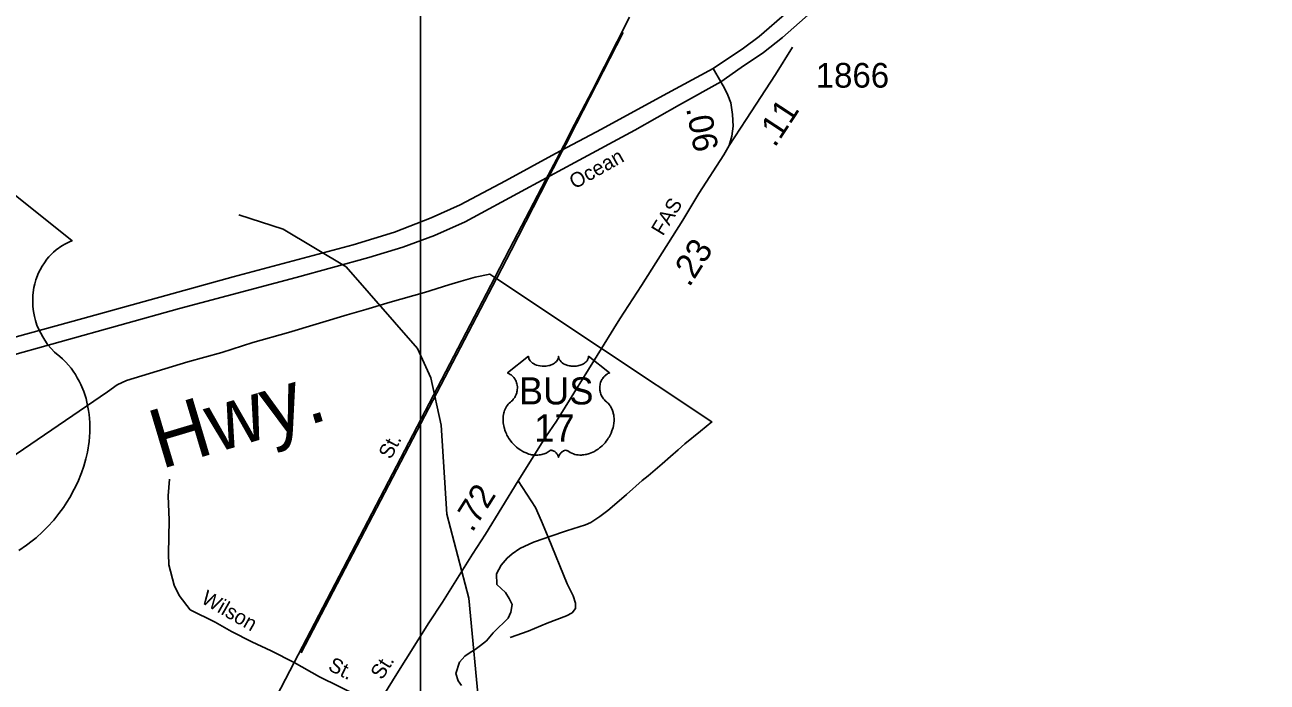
# Model space of a CAD drawing. Extents: x 2104537 to 2336408, y 34176 to 229611.
# Drawn here: x 2257065 to 2263356, y 118219 to 121549 of the extents above; entities that cross this region are included whole.
import ezdxf

# ---------------------------------------------------------------- set-up
doc = ezdxf.new("R2010")
doc.units = 0
for name, color, linetype in [('Exist Boundary Political City Limit New', 7, 'Continuous'), ('Exist Hydrographic Creek Single Shore', 7, 'Continuous'), ('Exist Road Non-System Type 51', 7, 'Continuous'), ('Exist Road Non-System Type 51 Label', 7, 'Continuous'), ('Exist Road Primary US Attributed', 7, 'Continuous'), ('Exist Road Primary US Divided Attributed', 7, 'Continuous'), ('Exist Road Primary US Label', 7, 'Continuous'), ('Exist Road Primary US Mileage Hundredths English Label', 7, 'Continuous'), ('Exist Road Primary US Shield CELL', 7, 'Continuous'), ('Exist Road Primary US Shield Number Label', 7, 'Continuous'), ('Exist Road Secondary Mileage Hundredths English Label', 7, 'Continuous'), ('Exist Road Secondary Type 51 Attributed', 7, 'Continuous'), ('Exist Road Secondary Type 51 Number Label', 7, 'Continuous'), ('Exist Utilities Electrical Transmission Line', 7, 'Continuous'), ('Map Preparation Boundary City Limit Buffer Line', 7, 'Continuous'), ('Map Preparation Inset Cut Line', 7, 'Continuous')]:
    doc.layers.add(name, color=color, linetype=linetype)

msp = doc.modelspace()

# ---------------------------------------------------------------- linework, layer by layer
at = {"layer": 'Exist Boundary Political City Limit New'}
msp.add_lwpolyline([(2259275.5, 118201.6), (2259259.2, 118225.5), (2259247.2, 118264), (2259265.2, 118319.8), (2259292.8, 118351.7), (2259320, 118370.1), (2259345.5, 118384.2), (2259371.5, 118404.5), (2259403.2, 118428.9), (2259436.8, 118469.2), (2259462.5, 118495.3), (2259490.2, 118521.6), (2259512, 118543.8), (2259526.2, 118573.3), (2259532.2, 118612.7), (2259517, 118643.9), (2259498.8, 118673.8), (2259455.2, 118713.4), (2259454, 118768.4), (2259477.5, 118811.6), (2259507.2, 118847.8), (2259533, 118870.1), (2259570.8, 118896.4), (2259640.2, 118929), (2259694, 118947.6), (2259723.2, 118957), (2259807.8, 118985.7), (2259903.5, 119015.5), (2259931.2, 119027.8), (2259977.2, 119058.1), (2260016.5, 119088.7), (2260075, 119137.2), (2260111.8, 119169.7), (2260191, 119240.3), (2260220.8, 119264.6), (2260292.2, 119325.4), (2260333.8, 119361.8), (2260373.2, 119396.2), (2260407, 119426.3), (2260486.2, 119491.2), (2260544, 119537.7), (2259985.5, 119909.5), (2259449.5, 120266.5), (2259419.2, 120286.7), (2259345.5, 120270.1), (2259273.8, 120251.3), (2259212, 120232.7), (2259088.5, 120193.5), (2258914.8, 120143.9), (2258791.2, 120106.7), (2258697.5, 120079.9), (2258400.5, 119991), (2258219, 119939.1), (2258061.8, 119889.6), (2257890.2, 119842.1), (2257579.5, 119747.1), (2257531.5, 119724.7), (2257484, 119690.2), (2256417.5, 118963.9)], dxfattribs=at)
at = {"layer": 'Exist Hydrographic Creek Single Shore'}
msp.add_lwpolyline([(2259368.2, 118053.8), (2259313.3, 118645.4), (2259201.3, 119070.6), (2259173.2, 119520.6), (2259121.3, 119761.1), (2259053.3, 119910), (2258691.3, 120323.7), (2258373.3, 120513.6), (2258148.2, 120586.8)], dxfattribs=at)
at = {"layer": 'Exist Road Non-System Type 51'}
for p, q in [((2259793.6, 120938.3), (2259848.8, 121044.4)), ((2259775.2, 120903.1), (2259793.6, 120938.3)), ((2259701.7, 120762), (2259756.8, 120867.8)), ((2259756.8, 120867.8), (2259775.2, 120903.1)), ((2259519.7, 120412.8), (2259701.7, 120762)), ((2259445.1, 120269.4), (2259519.7, 120412.8)), ((2258429, 118319.1), (2259445.1, 120269.4))]:
    msp.add_line(p, q, dxfattribs=at)
for points in [[(2259848.8, 121044.4), (2259937.5, 121214.6), (2260127.1, 121588.6)], [(2258429, 118319.1), (2258312.3, 118378), (2258214, 118423.1), (2258111.4, 118476), (2258029.2, 118523.2), (2257902.6, 118586.1), (2257845.8, 118657.5), (2257821.4, 118711.2), (2257794.4, 118813.1), (2257791.9, 118869), (2257796.1, 119039.1), (2257790.9, 119162.9), (2257798.2, 119247)], [(2259714.5, 118954.2), (2259681.8, 119034.6), (2259650.7, 119104.4), (2259563.7, 119239.9)], [(2259523.4, 118445.6), (2259613, 118478), (2259710.6, 118518.9), (2259808.3, 118555.8), (2259836.2, 118570.1), (2259852.8, 118592.6), (2259853.7, 118620.1), (2259841.2, 118656), (2259810.8, 118717.8), (2259714.5, 118954.2)], [(2258002.9, 117495.3), (2258094.9, 117694.1), (2258317, 118104.1), (2258429, 118319.1)], [(2258853, 118101.2), (2258557.6, 118246.4), (2258429, 118319.1)]]:
    msp.add_lwpolyline(points, dxfattribs=at)
at = {"layer": 'Exist Road Primary US Attributed'}
for points in [[(2260589, 121259.7), (2260551.4, 121327.5)], [(2260631.2, 120938.2), (2260646, 120985.9), (2260652.6, 121035.3), (2260649.3, 121094.6), (2260639.4, 121153.8), (2260624.6, 121193.3), (2260607.6, 121227.9), (2260589, 121259.7)], [(2258855.3, 118110.5), (2258939.4, 118248.1), (2259110.8, 118519.5), (2259179.9, 118624.2), (2259331.3, 118867.6), (2259398.5, 118968.3), (2259563.7, 119239.9), (2259701.6, 119461), (2259756.8, 119541.5), (2259985.6, 119909.5), (2260047.3, 120010.6), (2260077.8, 120060.6), (2260188, 120229.5), (2260396.8, 120559.4), (2260477.6, 120694.2), (2260604.5, 120891.4), (2260631.2, 120938.2)]]:
    msp.add_lwpolyline(points, dxfattribs=at)
at = {"layer": 'Exist Road Primary US Divided Attributed'}
for points in [[(2263274.8, 125136), (2262965, 124640.9), (2262668.9, 124171.8), (2262491.2, 123895.3), (2262212.3, 123431.1), (2261987.7, 123083), (2261770.6, 122732.4), (2261625, 122500.3), (2261504, 122305.2), (2261395.4, 122144.7), (2261277, 121981.8), (2261168.4, 121855.8), (2261042.5, 121722.5), (2260924.1, 121611.4), (2260783.4, 121490.4), (2260704.4, 121431.2), (2260551.4, 121327.5)], [(2260589, 121259.7), (2260692.1, 121332.4), (2260805.6, 121408.9), (2260901.9, 121485.5), (2261045, 121611.4), (2261207.9, 121774.4), (2261346.1, 121929.9), (2261476.9, 122110.2), (2261669.4, 122418.8), (2261785.4, 122599), (2261876.7, 122739.8), (2262034.6, 123001.5), (2262276.5, 123381.7), (2262636.8, 123959.5), (2262888.5, 124359.5), (2263182.2, 124840.9), (2263356, 125100.4)], [(2260551.4, 121327.5), (2260296.8, 121190.4), (2259985.8, 121020.1), (2259751.4, 120896.6), (2259499.7, 120758.4), (2259270.1, 120637.4), (2259122.1, 120570.7), (2258937, 120499.1), (2258727.2, 120434.9), (2258120.1, 120272), (2257358.7, 120062.1), (2256596.1, 119852.2), (2256209.9, 119751), (2255797.8, 119637.4), (2255513.9, 119546.1), (2255225.2, 119449.8), (2254903.1, 119333.7), (2254384.9, 119126.3), (2253671.6, 118832.5), (2253136.1, 118612.8), (2252615.4, 118400.4)], [(2252617.8, 118309.1), (2253585.3, 118706.6), (2254266.4, 118985.6), (2254821.7, 119212.7), (2255157.3, 119341.1), (2255393, 119420.1), (2255728.7, 119526.3), (2256069.2, 119625.1), (2256483.8, 119738.6), (2256941.6, 119859.6), (2257847.4, 120111.5), (2258438.4, 120269.5), (2258806.2, 120370.7), (2258978.9, 120422.6), (2259139.3, 120481.8), (2259294.8, 120551), (2259600.8, 120716.4), (2259850.1, 120852.2), (2260153.7, 121015.1), (2260380.7, 121143.5), (2260589, 121259.7)]]:
    msp.add_lwpolyline(points, dxfattribs=at)
at = {"layer": 'Exist Road Primary US Shield CELL'}
msp.add_lwpolyline([(2256878.6, 120794.1), (2257303.7, 120455.4), (2257293.7, 120451.6), (2257270.6, 120440.3), (2257252.3, 120429.5), (2257223, 120408.9), (2257210.5, 120397.6), (2257197.9, 120385.8), (2257186.4, 120373.2), (2257176.2, 120361.4), (2257163.9, 120344.3), (2257152.8, 120327.3), (2257142, 120308.4), (2257134.1, 120292.1), (2257121.1, 120257.9), (2257114.8, 120236.3), (2257110.8, 120218), (2257105.8, 120180.1), (2257104.5, 120162), (2257104.5, 120144.1), (2257105.5, 120125.3), (2257107.3, 120107.2), (2257110.5, 120088.4), (2257113.5, 120071.8), (2257118.8, 120051.5), (2257126.3, 120027.8), (2257135.6, 120005), (2257155.1, 119968.1), (2257180.1, 119930.4), (2257197.9, 119909.3), (2257215.5, 119891.2), (2257241.7, 119869.1), (2257255.9, 119856.5), (2257272.2, 119840.2), (2257298.8, 119809.3), (2257309.6, 119794.7), (2257320.5, 119778.4), (2257330.6, 119761.6), (2257340.6, 119743.5), (2257348.7, 119727.7), (2257363.6, 119691.2), (2257374.5, 119655.8), (2257379.5, 119637.2), (2257387.5, 119595.5), (2257390.5, 119574.9), (2257393.7, 119534.2), (2257393.9, 119485), (2257390.1, 119438.3), (2257381.3, 119383.8), (2257374, 119351.1), (2257362.8, 119313.2), (2257352.1, 119280.3), (2257332.6, 119231.8), (2257315.4, 119196.6), (2257293.1, 119155.4), (2257277.7, 119130.6), (2257259.9, 119103.9), (2257237.6, 119073.3), (2257211.5, 119040.6), (2257180.1, 119006.2), (2257154.7, 118980.9), (2257121.6, 118951.2), (2257101.5, 118934.6), (2257072.9, 118913), (2257033.7, 118886.9)], dxfattribs=at)
msp.add_lwpolyline([(2259615.6, 119870.3), (2259615.9, 119865.9), (2259617, 119860.7), (2259617.8, 119858), (2259620.2, 119852.8), (2259624.2, 119846.7), (2259629.9, 119840.7), (2259636.2, 119835.5), (2259640.5, 119832.8), (2259647.7, 119828.9), (2259655.9, 119825.4), (2259665.1, 119822.8), (2259674.5, 119820.9), (2259684.7, 119819.8), (2259694.8, 119819.6), (2259705.7, 119820.4), (2259717.8, 119822.7), (2259723.4, 119824.2), (2259729.6, 119826.3), (2259735.3, 119828.7), (2259741.7, 119832.1), (2259746.8, 119835.3), (2259750.8, 119838.2), (2259756.4, 119843.6), (2259760.9, 119849.2), (2259762.8, 119852.4), (2259764.4, 119855.4), (2259766.6, 119861.8), (2259767.3, 119864.6), (2259767.7, 119870.5), (2259768.1, 119865.6), (2259768.6, 119862.5), (2259769.4, 119859.5), (2259770.7, 119856.3), (2259772.9, 119851.7), (2259775.4, 119848), (2259780.2, 119842.4), (2259783.1, 119839.6), (2259785.8, 119837.4), (2259793, 119832.5), (2259801.5, 119828.2), (2259805.6, 119826.4), (2259809.9, 119824.9), (2259815.3, 119823.2), (2259820.9, 119821.9), (2259826.4, 119821), (2259832, 119820.1), (2259837.8, 119819.7), (2259842.5, 119819.6), (2259848.3, 119819.6), (2259853.6, 119820), (2259859.1, 119820.6), (2259865.1, 119821.6), (2259870, 119822.7), (2259876.4, 119824.4), (2259882.1, 119826.4), (2259887.2, 119828.6), (2259893.8, 119832.1), (2259899.1, 119835.4), (2259903, 119838.5), (2259907.7, 119842.8), (2259912.1, 119847.9), (2259914.6, 119851.6), (2259916.5, 119855.4), (2259918.2, 119859.5), (2259919.2, 119863.7), (2259919.7, 119867.4), (2259919.8, 119870.6), (2260026.1, 119785.9), (2260023.6, 119785), (2260017.8, 119782.2), (2260013.2, 119779.5), (2260005.9, 119774.3), (2260002.8, 119771.5), (2259999.6, 119768.5), (2259996.7, 119765.4), (2259994.2, 119762.4), (2259991.1, 119758.2), (2259988.4, 119753.9), (2259985.7, 119749.2), (2259983.7, 119745.1), (2259980.4, 119736.6), (2259978.8, 119731.2), (2259977.8, 119726.6), (2259976.6, 119717.1), (2259976.3, 119712.6), (2259976.3, 119708.1), (2259976.5, 119703.4), (2259977, 119698.9), (2259977.8, 119694.2), (2259978.5, 119690), (2259979.9, 119684.9), (2259981.7, 119679), (2259984.1, 119673.3), (2259988.9, 119664.1), (2259995.2, 119654.7), (2259999.6, 119649.4), (2260004, 119644.9), (2260010.6, 119639.3), (2260014.1, 119636.2), (2260018.2, 119632.1), (2260024.9, 119624.4), (2260027.6, 119620.8), (2260030.3, 119616.7), (2260032.8, 119612.5), (2260035.3, 119607.9), (2260037.3, 119604), (2260041, 119594.9), (2260043.8, 119586), (2260045, 119581.4), (2260047, 119571), (2260047.8, 119565.8), (2260048.6, 119555.6), (2260048.6, 119543.3), (2260047.7, 119531.6), (2260045.5, 119518), (2260043.7, 119509.9), (2260040.9, 119500.4), (2260038.2, 119492.1), (2260033.3, 119480), (2260029, 119471.2), (2260023.4, 119460.9), (2260019.6, 119454.7), (2260015.1, 119448.1), (2260009.5, 119440.4), (2260003, 119432.2), (2259995.2, 119423.6), (2259988.8, 119417.3), (2259980.5, 119409.9), (2259975.5, 119405.7), (2259968.4, 119400.3), (2259958.6, 119393.8), (2259948.9, 119388.2), (2259940.7, 119384), (2259933.4, 119380.9), (2259924, 119377.3), (2259908.3, 119373), (2259902.6, 119371.8), (2259895.8, 119370.8), (2259889.5, 119370.1), (2259883.3, 119369.7), (2259875, 119369.7), (2259866.8, 119370.4), (2259859, 119371.5), (2259850.9, 119373.2), (2259842.5, 119375.7), (2259834.8, 119378.7), (2259827, 119382.6), (2259813.8, 119390.9), (2259810, 119392.9), (2259807.9, 119393.4), (2259802.8, 119393.7), (2259798.1, 119392.7), (2259793.2, 119390.7), (2259790.2, 119389.2), (2259786.3, 119386.6), (2259783.3, 119384.2), (2259779.6, 119380.7), (2259777.1, 119377.8), (2259775.2, 119375.6), (2259771.5, 119369.7), (2259770.2, 119367), (2259768.8, 119363.4), (2259767.6, 119358.1), (2259765.9, 119364.8), (2259764, 119369.2), (2259761.7, 119373), (2259759.4, 119376.3), (2259755.7, 119380.6), (2259752.3, 119383.8), (2259748.3, 119387), (2259744, 119389.6), (2259740.6, 119391.4), (2259737.5, 119392.5), (2259733.7, 119393.5), (2259730.5, 119393.7), (2259727.9, 119393.7), (2259724.4, 119392.9), (2259719.6, 119389.4), (2259715, 119386.3), (2259710.1, 119383.2), (2259704.2, 119380), (2259699.9, 119378), (2259694.7, 119376), (2259688.7, 119374), (2259682.2, 119372.3), (2259675.4, 119371), (2259669.5, 119370.1), (2259663.2, 119369.5), (2259657.5, 119369.3), (2259651.5, 119369.4), (2259645.9, 119369.8), (2259639.5, 119370.4), (2259631.4, 119371.6), (2259624.8, 119373.1), (2259617.8, 119375), (2259610.5, 119377.2), (2259602.8, 119380.2), (2259593.2, 119384.4), (2259586.4, 119387.8), (2259575.8, 119393.9), (2259563.4, 119402.5), (2259554, 119410.1), (2259547.1, 119416.3), (2259537, 119426.6), (2259531.1, 119433.4), (2259521.8, 119445.4), (2259515.8, 119454.2), (2259512, 119460.6), (2259506.3, 119470.9), (2259503.2, 119477.3), (2259499.2, 119486.7), (2259496, 119495.3), (2259493.4, 119503.5), (2259492, 119508.7), (2259490, 119517.8), (2259488.7, 119524.3), (2259487.5, 119533.2), (2259486.9, 119542.5), (2259486.8, 119551.1), (2259487, 119558.3), (2259487.8, 119566.6), (2259489.2, 119575.5), (2259490.9, 119583.1), (2259492.4, 119588.5), (2259494.7, 119595.2), (2259497.7, 119602.5), (2259501.2, 119609.6), (2259504.6, 119615.4), (2259508.8, 119621.7), (2259512.9, 119627), (2259518.3, 119632.9), (2259524, 119638.3), (2259529.2, 119642.5), (2259535.3, 119648.6), (2259538.5, 119652.2), (2259542.4, 119657.3), (2259545.5, 119662), (2259547.9, 119666.2), (2259551.1, 119672.4), (2259553.1, 119677.1), (2259555.5, 119684.2), (2259556.8, 119689.3), (2259558, 119695.7), (2259558.8, 119701.8), (2259559.1, 119709.4), (2259558.9, 119715.7), (2259558.1, 119723.1), (2259556.8, 119730.1), (2259555.1, 119736.2), (2259552.5, 119743.3), (2259550, 119748.4), (2259546, 119755.4), (2259541.4, 119761.9), (2259536.8, 119767.1), (2259532.1, 119771.9), (2259527.5, 119775.4), (2259523.2, 119778.4), (2259517.8, 119781.7), (2259512.6, 119784.3), (2259509.4, 119785.6)], close=True, dxfattribs=at)
at = {"layer": 'Exist Road Secondary Type 51 Attributed'}
msp.add_lwpolyline([(2260631.2, 120938.2), (2260717.8, 121069.8), (2260866.9, 121296.8), (2260953.2, 121436.2)], dxfattribs=at)
at = {"layer": 'Exist Utilities Electrical Transmission Line'}
for p, q in [((2259858.4, 121049.7), (2260095, 121509.7)), ((2259803.9, 120943.8), (2259858.4, 121049.7)), ((2259785.9, 120908.7), (2259803.9, 120943.8)), ((2259713.7, 120768.3), (2259767.8, 120873.6)), ((2259767.8, 120873.6), (2259785.9, 120908.7)), ((2259527.7, 120406.7), (2259713.7, 120768.3)), ((2258463.9, 118367.8), (2259454, 120263.5))]:
    msp.add_line(p, q, dxfattribs=at)
msp.add_lwpolyline([(2259454, 120263.5), (2259457, 120269.4), (2259527.7, 120406.7)], dxfattribs=at)
at = {"layer": 'Map Preparation Boundary City Limit Buffer Line'}
msp.add_lwpolyline([(2259275.5, 118201.6), (2259259.2, 118225.5), (2259247.2, 118264), (2259265.2, 118319.8), (2259292.8, 118351.7), (2259320, 118370.1), (2259345.5, 118384.2), (2259371.5, 118404.5), (2259403.2, 118428.9), (2259436.8, 118469.2), (2259462.5, 118495.3), (2259490.2, 118521.6), (2259512, 118543.8), (2259526.2, 118573.3), (2259532.2, 118612.7), (2259517, 118643.9), (2259498.8, 118673.8), (2259455.2, 118713.4), (2259454, 118768.4), (2259477.5, 118811.6), (2259507.2, 118847.8), (2259533, 118870.1), (2259570.8, 118896.4), (2259640.2, 118929), (2259694, 118947.6), (2259723.2, 118957), (2259807.8, 118985.7), (2259903.5, 119015.5), (2259931.2, 119027.8), (2259977.2, 119058.1), (2260016.5, 119088.7), (2260075, 119137.2), (2260111.8, 119169.7), (2260191, 119240.3), (2260220.8, 119264.6), (2260292.2, 119325.4), (2260333.8, 119361.8), (2260373.2, 119396.2), (2260407, 119426.3), (2260486.2, 119491.2), (2260544, 119537.7), (2259985.5, 119909.5), (2259449.5, 120266.5), (2259419.2, 120286.7), (2259345.5, 120270.1), (2259273.8, 120251.3), (2259212, 120232.7), (2259088.5, 120193.5), (2258914.8, 120143.9), (2258791.2, 120106.7), (2258697.5, 120079.9), (2258400.5, 119991), (2258219, 119939.1), (2258061.8, 119889.6), (2257890.2, 119842.1), (2257579.5, 119747.1), (2257531.5, 119724.7), (2257484, 119690.2), (2256417.5, 118963.9)], dxfattribs=at)
at = {"layer": 'Map Preparation Inset Cut Line'}
msp.add_lwpolyline([(2259069.2, 139140.9), (2259069.2, 100213), (2262949.2, 100213), (2262949.2, 95146.7), (2307382.8, 95146.7), (2307382.8, 139140.9)], close=True, dxfattribs=at)

# ---------------------------------------------------------------- texts
at = {"layer": 'Exist Road Non-System Type 51 Label'}
for s, rotation, p in [('St.', 62.42353, (2258918.1, 119343.9)), ('Wilson', 330.1681, (2257952.2, 118624.1)), ('St.', 333.80909, (2258595.4, 118282.7)), ('St.', 57.72514, (2258873.6, 118226.8))]:
    msp.add_text(s, height=75, rotation=rotation, dxfattribs=at).set_placement(p)
at = {"layer": 'Exist Road Primary US Label'}
for s, height, rotation, p in [('Ocean', 75, 29.44927, (2259848.8, 120714.8)), ('FAS', 75, 58.59742, (2260296.1, 120476)), ('Hwy.', 300, 16.61219, (2257754, 119297.7))]:
    msp.add_text(s, height=height, rotation=rotation, dxfattribs=at).set_placement(p)
at = {"layer": 'Exist Road Primary US Mileage Hundredths English Label'}
for s, rotation, p in [('.06', 280.6091, (2260413, 121126.2)), ('.23', 57.67509, (2260429.8, 120216.3)), ('.72', 57.72516, (2259330.6, 118973.7))]:
    msp.add_text(s, height=125, rotation=rotation, dxfattribs=at).set_placement(p)
at = {"layer": 'Exist Road Primary US Shield Number Label'}
for s, p in [('BUS', (2259566.6, 119626.2)), ('17', (2259644.4, 119438.2))]:
    msp.add_text(s, height=137.5, dxfattribs=at).set_placement(p)
at = {"layer": 'Exist Road Secondary Mileage Hundredths English Label'}
msp.add_text('.11', height=125, rotation=56.72177, dxfattribs=at).set_placement((2260863.2, 120923.9))
at = {"layer": 'Exist Road Secondary Type 51 Number Label'}
msp.add_text('1866', height=125, dxfattribs=at).set_placement((2261069.9, 121231.1))

doc.saveas('drawing.dxf')
